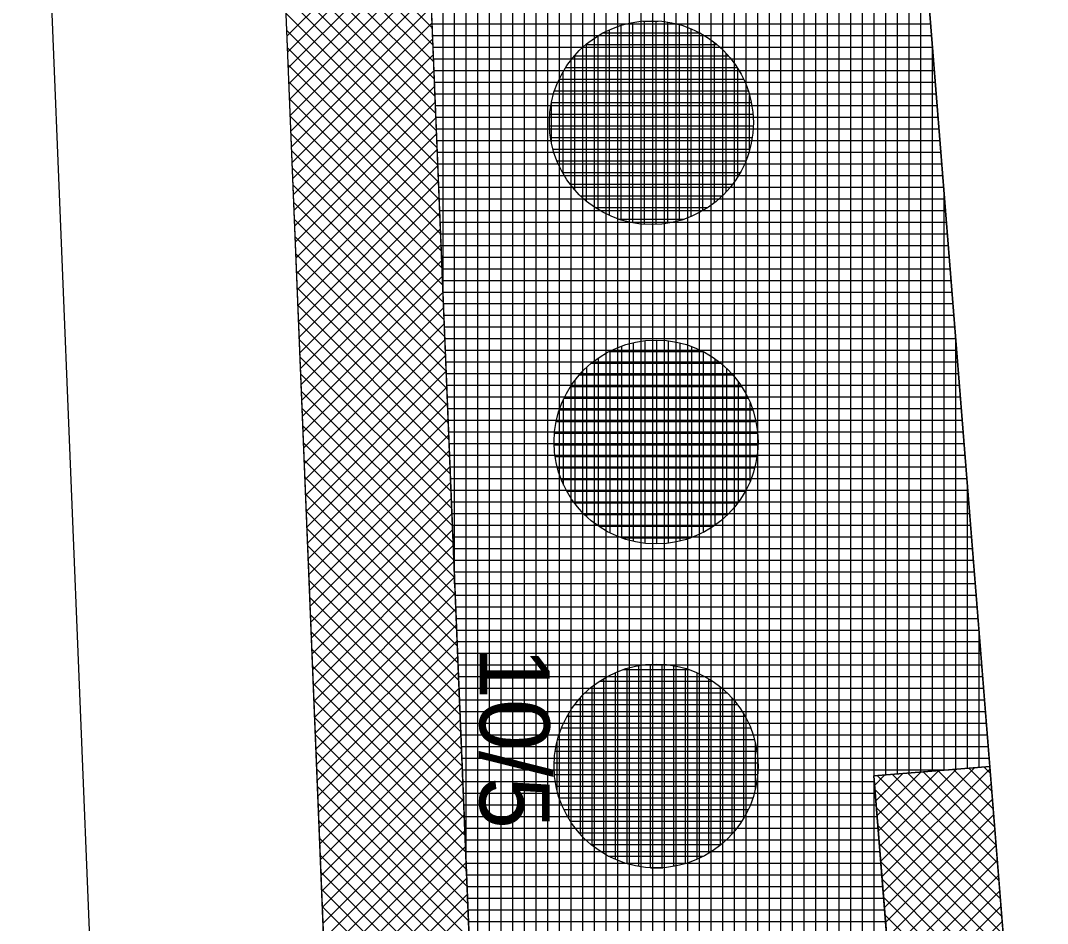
# Model space of a CAD drawing. Extents: x -565346 to -564154, y -1097386 to -1095620.
# Drawn here: x -564342.58 to -564324.96, y -1095837.75 to -1095822.25 of the extents above; entities that cross this region are included whole.
import ezdxf

# ---------------------------------------------------------------- set-up
doc = ezdxf.new("R2010")
doc.units = 0
for name, color, linetype in [('Vrstva 1', 7, 'Continuous'), ('Vrstva 13', 7, 'Continuous'), ('Vrstva 40', 7, 'Continuous'), ('Vrstva 41', 7, 'Continuous'), ('Vrstva 42', 7, 'Continuous'), ('Vrstva 43', 7, 'Continuous'), ('Vrstva 44', 7, 'Continuous')]:
    doc.layers.add(name, color=color, linetype=linetype)

msp = doc.modelspace()

# ---------------------------------------------------------------- linework, layer by layer
at = {"layer": 'Vrstva 1'}
for p, q in [((-564338.84, -1095900.99), (-564343.14, -1095794.87)), ((-564338.22, -1095817.34), (-564332.63, -1095955.35))]:
    msp.add_line(p, q, dxfattribs=at)
at = {"layer": 'Vrstva 13'}
msp.add_line((-564328.86, -1095798.5), (-564325.26, -1095843.64), dxfattribs=at)
at = {"layer": 'Vrstva 41'}
for points in [[(-564339.576, -1095722.251), (-564342.067, -1095722.352), (-564338.22, -1095817.34), (-564334.985, -1095897.209), (-564332.487, -1095897.108), (-564335.722, -1095817.239)], [(-564325.945, -1095835.054), (-564327.939, -1095835.213), (-564327.225, -1095844.015), (-564321.435, -1095874.365), (-564319.268, -1095891.349), (-564317.284, -1095891.096), (-564319.47, -1095873.99), (-564325.26, -1095843.64)]]:
    msp.add_lwpolyline(points, close=True, dxfattribs=at)
at = {"layer": 'Vrstva 42'}
for p, q in [((-564338.122, -1095819.766), (-564335.514, -1095822.374)), ((-564338.11, -1095820.061), (-564335.502, -1095822.668)), ((-564335.605, -1095820.117), (-564338.01, -1095822.521)), ((-564338.098, -1095820.355), (-564335.49, -1095822.963)), ((-564335.594, -1095820.388), (-564337.999, -1095822.793)), ((-564338.086, -1095820.65), (-564335.478, -1095823.258)), ((-564335.583, -1095820.66), (-564337.988, -1095823.065)), ((-564338.074, -1095820.945), (-564335.466, -1095823.553)), ((-564335.572, -1095820.932), (-564337.977, -1095823.337)), ((-564335.561, -1095821.204), (-564337.966, -1095823.609)), ((-564338.062, -1095821.24), (-564335.454, -1095823.847)), ((-564338.05, -1095821.535), (-564335.442, -1095824.142)), ((-564335.55, -1095821.476), (-564337.955, -1095823.88)), ((-564335.539, -1095821.747), (-564337.944, -1095824.152)), ((-564338.038, -1095821.829), (-564335.43, -1095824.437)), ((-564335.528, -1095822.019), (-564337.933, -1095824.424)), ((-564338.026, -1095822.124), (-564335.419, -1095824.732)), ((-564338.014, -1095822.419), (-564335.407, -1095825.027)), ((-564335.517, -1095822.291), (-564337.922, -1095824.696)), ((-564335.506, -1095822.563), (-564337.911, -1095824.968)), ((-564338.002, -1095822.714), (-564335.395, -1095825.321)), ((-564335.495, -1095822.835), (-564337.9, -1095825.24)), ((-564337.99, -1095823.008), (-564335.383, -1095825.616)), ((-564335.484, -1095823.107), (-564337.889, -1095825.511)), ((-564337.978, -1095823.303), (-564335.371, -1095825.911)), ((-564335.473, -1095823.378), (-564337.878, -1095825.783)), ((-564337.967, -1095823.598), (-564335.359, -1095826.206)), ((-564335.462, -1095823.65), (-564337.867, -1095826.055)), ((-564337.955, -1095823.893), (-564335.347, -1095826.501)), ((-564335.451, -1095823.922), (-564337.856, -1095826.327)), ((-564337.943, -1095824.188), (-564335.335, -1095826.795)), ((-564335.44, -1095824.194), (-564337.845, -1095826.599)), ((-564337.931, -1095824.482), (-564335.323, -1095827.09)), ((-564335.429, -1095824.466), (-564337.834, -1095826.871)), ((-564335.418, -1095824.738), (-564337.823, -1095827.142)), ((-564337.919, -1095824.777), (-564335.311, -1095827.385)), ((-564337.907, -1095825.072), (-564335.299, -1095827.68)), ((-564335.407, -1095825.009), (-564337.812, -1095827.414)), ((-564337.895, -1095825.367), (-564335.287, -1095827.974)), ((-564335.396, -1095825.281), (-564337.801, -1095827.686)), ((-564335.385, -1095825.553), (-564337.79, -1095827.958)), ((-564337.883, -1095825.662), (-564335.275, -1095828.269)), ((-564337.871, -1095825.956), (-564335.263, -1095828.564)), ((-564335.374, -1095825.825), (-564337.779, -1095828.23)), ((-564335.363, -1095826.097), (-564337.768, -1095828.502)), ((-564337.859, -1095826.251), (-564335.251, -1095828.859)), ((-564335.352, -1095826.369), (-564337.757, -1095828.773)), ((-564337.847, -1095826.546), (-564335.239, -1095829.154)), ((-564335.341, -1095826.64), (-564337.746, -1095829.045)), ((-564337.835, -1095826.841), (-564335.227, -1095829.448)), ((-564335.33, -1095826.912), (-564337.735, -1095829.317)), ((-564337.823, -1095827.135), (-564335.216, -1095829.743)), ((-564335.319, -1095827.184), (-564337.724, -1095829.589)), ((-564337.811, -1095827.43), (-564335.204, -1095830.038)), ((-564335.308, -1095827.456), (-564337.713, -1095829.861)), ((-564337.799, -1095827.725), (-564335.192, -1095830.333)), ((-564335.297, -1095827.728), (-564337.702, -1095830.132)), ((-564337.787, -1095828.02), (-564335.18, -1095830.627)), ((-564335.286, -1095828), (-564337.691, -1095830.404)), ((-564337.775, -1095828.315), (-564335.168, -1095830.922)), ((-564335.275, -1095828.271), (-564337.68, -1095830.676)), ((-564337.764, -1095828.609), (-564335.156, -1095831.217)), ((-564335.264, -1095828.543), (-564337.669, -1095830.948)), ((-564337.752, -1095828.904), (-564335.144, -1095831.512)), ((-564335.253, -1095828.815), (-564337.658, -1095831.22)), ((-564335.242, -1095829.087), (-564337.647, -1095831.492)), ((-564337.74, -1095829.199), (-564335.132, -1095831.807)), ((-564337.728, -1095829.494), (-564335.12, -1095832.101)), ((-564335.231, -1095829.359), (-564337.636, -1095831.763)), ((-564335.22, -1095829.631), (-564337.625, -1095832.035)), ((-564337.716, -1095829.788), (-564335.108, -1095832.396)), ((-564335.209, -1095829.902), (-564337.614, -1095832.307)), ((-564337.704, -1095830.083), (-564335.096, -1095832.691)), ((-564335.198, -1095830.174), (-564337.603, -1095832.579)), ((-564337.692, -1095830.378), (-564335.084, -1095832.986)), ((-564335.187, -1095830.446), (-564337.592, -1095832.851)), ((-564337.68, -1095830.673), (-564335.072, -1095833.281)), ((-564335.176, -1095830.718), (-564337.581, -1095833.123)), ((-564337.668, -1095830.968), (-564335.06, -1095833.575)), ((-564335.165, -1095830.99), (-564337.57, -1095833.394)), ((-564337.656, -1095831.262), (-564335.048, -1095833.87)), ((-564335.154, -1095831.262), (-564337.559, -1095833.666)), ((-564337.644, -1095831.557), (-564335.036, -1095834.165)), ((-564335.143, -1095831.533), (-564337.548, -1095833.938)), ((-564337.632, -1095831.852), (-564335.024, -1095834.46)), ((-564335.132, -1095831.805), (-564337.537, -1095834.21)), ((-564335.121, -1095832.077), (-564337.526, -1095834.482)), ((-564337.62, -1095832.147), (-564335.013, -1095834.754)), ((-564337.608, -1095832.442), (-564335.001, -1095835.049)), ((-564335.11, -1095832.349), (-564337.515, -1095834.754)), ((-564335.099, -1095832.621), (-564337.504, -1095835.025)), ((-564337.596, -1095832.736), (-564334.989, -1095835.344)), ((-564335.088, -1095832.893), (-564337.493, -1095835.297)), ((-564337.584, -1095833.031), (-564334.977, -1095835.639)), ((-564335.077, -1095833.164), (-564337.482, -1095835.569)), ((-564337.573, -1095833.326), (-564334.965, -1095835.934)), ((-564335.066, -1095833.436), (-564337.471, -1095835.841)), ((-564337.561, -1095833.621), (-564334.953, -1095836.228)), ((-564335.055, -1095833.708), (-564337.46, -1095836.113)), ((-564337.549, -1095833.915), (-564334.941, -1095836.523)), ((-564335.044, -1095833.98), (-564337.449, -1095836.385)), ((-564337.537, -1095834.21), (-564334.929, -1095836.818)), ((-564335.033, -1095834.252), (-564337.438, -1095836.656)), ((-564337.525, -1095834.505), (-564334.917, -1095837.113)), ((-564335.022, -1095834.524), (-564337.427, -1095836.928)), ((-564337.513, -1095834.8), (-564334.905, -1095837.407)), ((-564335.011, -1095834.795), (-564337.416, -1095837.2)), ((-564337.501, -1095835.095), (-564334.893, -1095837.702)), ((-564335, -1095835.067), (-564337.405, -1095837.472)), ((-564326.825, -1095835.124), (-564327.862, -1095836.162)), ((-564326.517, -1095835.1), (-564327.841, -1095836.423)), ((-564326.21, -1095835.075), (-564327.82, -1095836.685)), ((-564325.942, -1095835.09), (-564327.798, -1095836.947)), ((-564326.83, -1095835.125), (-564325.862, -1095836.092)), ((-564326.568, -1095835.104), (-564325.886, -1095835.785)), ((-564326.306, -1095835.083), (-564325.911, -1095835.478)), ((-564326.044, -1095835.062), (-564325.935, -1095835.17)), ((-564327.746, -1095835.198), (-564327.926, -1095835.377)), ((-564327.439, -1095835.173), (-564327.904, -1095835.639)), ((-564327.132, -1095835.149), (-564327.883, -1095835.9)), ((-564327.878, -1095835.208), (-564325.764, -1095837.322)), ((-564327.616, -1095835.187), (-564325.788, -1095837.014)), ((-564327.354, -1095835.166), (-564325.813, -1095836.707)), ((-564327.092, -1095835.146), (-564325.837, -1095836.4)), ((-564337.489, -1095835.389), (-564334.881, -1095837.997)), ((-564334.989, -1095835.339), (-564337.394, -1095837.744)), ((-564327.92, -1095835.449), (-564325.739, -1095837.629)), ((-564325.921, -1095835.352), (-564327.777, -1095837.208)), ((-564334.978, -1095835.611), (-564337.383, -1095838.016)), ((-564325.9, -1095835.614), (-564327.756, -1095837.47)), ((-564337.477, -1095835.684), (-564334.869, -1095838.292)), ((-564327.895, -1095835.757), (-564325.715, -1095837.937)), ((-564337.465, -1095835.979), (-564334.857, -1095838.587)), ((-564334.967, -1095835.883), (-564337.372, -1095838.287)), ((-564325.879, -1095835.876), (-564327.735, -1095837.732)), ((-564334.956, -1095836.155), (-564337.361, -1095838.559)), ((-564327.87, -1095836.064), (-564325.69, -1095838.244)), ((-564325.858, -1095836.138), (-564327.713, -1095837.993)), ((-564337.453, -1095836.274), (-564334.845, -1095838.881)), ((-564327.845, -1095836.372), (-564325.666, -1095838.551)), ((-564334.945, -1095836.426), (-564337.35, -1095838.831)), ((-564325.837, -1095836.4), (-564327.692, -1095838.255)), ((-564337.441, -1095836.568), (-564334.833, -1095839.176)), ((-564334.934, -1095836.698), (-564337.339, -1095839.103)), ((-564327.82, -1095836.68), (-564325.641, -1095838.859)), ((-564325.817, -1095836.662), (-564327.671, -1095838.516)), ((-564337.429, -1095836.863), (-564334.822, -1095839.471)), ((-564334.923, -1095836.97), (-564337.327, -1095839.375)), ((-564327.795, -1095836.988), (-564325.617, -1095839.166)), ((-564325.796, -1095836.924), (-564327.65, -1095838.778)), ((-564337.417, -1095837.158), (-564334.81, -1095839.766)), ((-564334.912, -1095837.242), (-564337.316, -1095839.647)), ((-564325.775, -1095837.186), (-564327.629, -1095839.04)), ((-564327.77, -1095837.296), (-564325.592, -1095839.473)), ((-564337.405, -1095837.453), (-564334.798, -1095840.061)), ((-564334.901, -1095837.514), (-564337.305, -1095839.918)), ((-564327.745, -1095837.603), (-564325.568, -1095839.781)), ((-564325.754, -1095837.448), (-564327.607, -1095839.301)), ((-564325.733, -1095837.71), (-564327.586, -1095839.563))]:
    msp.add_line(p, q, dxfattribs=at)
at = {"layer": 'Vrstva 43'}
for p, q in [((-564334.33, -1095851.649), (-564334.33, -1095676.348)), ((-564334.13, -1095856.582), (-564334.13, -1095676.285)), ((-564334.93, -1095836.849), (-564334.93, -1095676.537)), ((-564334.73, -1095841.782), (-564334.73, -1095676.474)), ((-564334.53, -1095846.715), (-564334.53, -1095676.411)), ((-564335.33, -1095826.983), (-564335.33, -1095676.662)), ((-564335.13, -1095831.916), (-564335.13, -1095676.599)), ((-564333.93, -1095861.515), (-564333.93, -1095698.777)), ((-564333.73, -1095866.448), (-564333.73, -1095702.753)), ((-564333.53, -1095871.381), (-564333.53, -1095706.728)), ((-564333.33, -1095876.315), (-564333.33, -1095710.704)), ((-564333.13, -1095881.248), (-564333.13, -1095714.68)), ((-564332.93, -1095886.181), (-564332.93, -1095718.655)), ((-564332.73, -1095891.114), (-564332.73, -1095722.631)), ((-564332.53, -1095896.047), (-564332.53, -1095726.606)), ((-564332.33, -1095918.631), (-564332.33, -1095730.582)), ((-564332.13, -1095918.66), (-564332.13, -1095737.899)), ((-564331.93, -1095918.689), (-564331.93, -1095747.443)), ((-564331.73, -1095918.719), (-564331.73, -1095756.988)), ((-564331.53, -1095918.748), (-564331.53, -1095765.482)), ((-564331.33, -1095918.778), (-564331.33, -1095765.472)), ((-564331.13, -1095918.807), (-564331.13, -1095765.462)), ((-564330.93, -1095922.566), (-564330.93, -1095765.452)), ((-564330.73, -1095927.504), (-564330.73, -1095765.442)), ((-564330.53, -1095932.441), (-564330.53, -1095765.432)), ((-564330.33, -1095937.379), (-564330.33, -1095765.422)), ((-564330.13, -1095942.316), (-564330.13, -1095765.412)), ((-564329.93, -1095947.254), (-564329.93, -1095765.402)), ((-564329.73, -1095952.191), (-564329.73, -1095765.392)), ((-564329.53, -1095956.039), (-564329.53, -1095766.509)), ((-564329.33, -1095958.145), (-564329.33, -1095776.058)), ((-564329.13, -1095960.252), (-564329.13, -1095785.608)), ((-564328.93, -1095962.358), (-564328.93, -1095795.158)), ((-564328.73, -1095964.464), (-564328.73, -1095800.13)), ((-564328.53, -1095966.571), (-564328.53, -1095802.638)), ((-564328.33, -1095968.677), (-564328.33, -1095805.146)), ((-564328.13, -1095970.783), (-564328.13, -1095807.653)), ((-564327.93, -1095835.212), (-564327.93, -1095810.161)), ((-564327.73, -1095835.196), (-564327.73, -1095812.669)), ((-564327.53, -1095835.18), (-564327.53, -1095815.177)), ((-564327.33, -1095835.165), (-564327.33, -1095817.684)), ((-564327.13, -1095835.149), (-564327.13, -1095820.192)), ((-564335.519, -1095822.31), (-564326.961, -1095822.31)), ((-564335.511, -1095822.51), (-564326.945, -1095822.51)), ((-564335.503, -1095822.71), (-564326.929, -1095822.71)), ((-564326.93, -1095835.133), (-564326.93, -1095822.7)), ((-564335.495, -1095822.91), (-564326.913, -1095822.91)), ((-564335.487, -1095823.11), (-564326.897, -1095823.11)), ((-564335.479, -1095823.31), (-564326.881, -1095823.31)), ((-564335.471, -1095823.51), (-564326.865, -1095823.51)), ((-564335.463, -1095823.71), (-564326.849, -1095823.71)), ((-564335.455, -1095823.91), (-564326.834, -1095823.91)), ((-564335.446, -1095824.11), (-564326.818, -1095824.11)), ((-564335.438, -1095824.31), (-564326.802, -1095824.31)), ((-564335.43, -1095824.51), (-564326.786, -1095824.51)), ((-564335.422, -1095824.71), (-564326.77, -1095824.71)), ((-564335.414, -1095824.91), (-564326.754, -1095824.91)), ((-564335.406, -1095825.11), (-564326.738, -1095825.11)), ((-564326.73, -1095835.117), (-564326.73, -1095825.208)), ((-564335.398, -1095825.31), (-564326.722, -1095825.31)), ((-564335.39, -1095825.51), (-564326.706, -1095825.51)), ((-564335.382, -1095825.71), (-564326.69, -1095825.71)), ((-564335.373, -1095825.91), (-564326.674, -1095825.91)), ((-564335.365, -1095826.11), (-564326.658, -1095826.11)), ((-564335.357, -1095826.31), (-564326.642, -1095826.31)), ((-564335.349, -1095826.51), (-564326.626, -1095826.51)), ((-564335.341, -1095826.71), (-564326.61, -1095826.71)), ((-564335.333, -1095826.91), (-564326.594, -1095826.91)), ((-564335.325, -1095827.11), (-564326.578, -1095827.11)), ((-564335.317, -1095827.31), (-564326.562, -1095827.31)), ((-564335.309, -1095827.51), (-564326.546, -1095827.51)), ((-564335.301, -1095827.71), (-564326.53, -1095827.71)), ((-564326.53, -1095835.101), (-564326.53, -1095827.716)), ((-564335.292, -1095827.91), (-564326.514, -1095827.91)), ((-564335.284, -1095828.11), (-564326.499, -1095828.11)), ((-564335.276, -1095828.31), (-564326.483, -1095828.31)), ((-564335.268, -1095828.51), (-564326.467, -1095828.51)), ((-564335.26, -1095828.71), (-564326.451, -1095828.71)), ((-564335.252, -1095828.91), (-564326.435, -1095828.91)), ((-564335.244, -1095829.11), (-564326.419, -1095829.11)), ((-564335.236, -1095829.31), (-564326.403, -1095829.31)), ((-564335.228, -1095829.51), (-564326.387, -1095829.51)), ((-564335.219, -1095829.71), (-564326.371, -1095829.71)), ((-564335.211, -1095829.91), (-564326.355, -1095829.91)), ((-564335.203, -1095830.11), (-564326.339, -1095830.11)), ((-564335.195, -1095830.31), (-564326.323, -1095830.31)), ((-564326.33, -1095835.085), (-564326.33, -1095830.223)), ((-564335.187, -1095830.51), (-564326.307, -1095830.51)), ((-564335.179, -1095830.71), (-564326.291, -1095830.71)), ((-564335.171, -1095830.91), (-564326.275, -1095830.91)), ((-564335.163, -1095831.11), (-564326.259, -1095831.11)), ((-564335.155, -1095831.31), (-564326.243, -1095831.31)), ((-564335.146, -1095831.51), (-564326.227, -1095831.51)), ((-564335.138, -1095831.71), (-564326.211, -1095831.71)), ((-564335.13, -1095831.91), (-564326.195, -1095831.91)), ((-564335.122, -1095832.11), (-564326.18, -1095832.11)), ((-564335.114, -1095832.31), (-564326.164, -1095832.31)), ((-564335.106, -1095832.51), (-564326.148, -1095832.51)), ((-564335.098, -1095832.71), (-564326.132, -1095832.71)), ((-564326.13, -1095835.069), (-564326.13, -1095832.731)), ((-564335.09, -1095832.91), (-564326.116, -1095832.91)), ((-564335.082, -1095833.11), (-564326.1, -1095833.11)), ((-564335.073, -1095833.31), (-564326.084, -1095833.31)), ((-564335.065, -1095833.51), (-564326.068, -1095833.51)), ((-564335.057, -1095833.71), (-564326.052, -1095833.71)), ((-564335.049, -1095833.91), (-564326.036, -1095833.91)), ((-564335.041, -1095834.11), (-564326.02, -1095834.11)), ((-564335.033, -1095834.31), (-564326.004, -1095834.31)), ((-564335.025, -1095834.51), (-564325.988, -1095834.51)), ((-564335.017, -1095834.71), (-564325.972, -1095834.71)), ((-564335.009, -1095834.91), (-564325.956, -1095834.91)), ((-564335.001, -1095835.11), (-564326.644, -1095835.11)), ((-564334.992, -1095835.31), (-564327.931, -1095835.31)), ((-564327.93, -1095972.89), (-564327.93, -1095835.324)), ((-564334.984, -1095835.51), (-564327.915, -1095835.51)), ((-564334.976, -1095835.71), (-564327.899, -1095835.71)), ((-564334.968, -1095835.91), (-564327.882, -1095835.91)), ((-564334.96, -1095836.11), (-564327.866, -1095836.11)), ((-564334.952, -1095836.31), (-564327.85, -1095836.31)), ((-564334.944, -1095836.51), (-564327.834, -1095836.51)), ((-564334.936, -1095836.71), (-564327.818, -1095836.71)), ((-564334.928, -1095836.91), (-564327.801, -1095836.91)), ((-564334.919, -1095837.11), (-564327.785, -1095837.11)), ((-564334.911, -1095837.31), (-564327.769, -1095837.31)), ((-564334.903, -1095837.51), (-564327.753, -1095837.51)), ((-564334.895, -1095837.71), (-564327.736, -1095837.71))]:
    msp.add_line(p, q, dxfattribs=at)
for points in [[(-564339.576, -1095722.251), (-564332.487, -1095897.108), (-564334.985, -1095897.209), (-564334.17, -1095918.36), (-564331.082, -1095918.814), (-564329.607, -1095955.228), (-564324.705, -1096006.855), (-564319.072, -1096049.639)], [(-564312.296, -1096047.478), (-564317.708, -1096006.365), (-564316.779, -1095990.732), (-564322.792, -1095953.471), (-564319.837, -1095918.359), (-564317.9, -1095918.68), (-564316.23, -1095899.34), (-564317.284, -1095891.096), (-564319.268, -1095891.349), (-564321.435, -1095874.365), (-564327.225, -1095844.015), (-564327.939, -1095835.213), (-564325.945, -1095835.054), (-564328.86, -1095798.5), (-564329.554, -1095765.383)]]:
    msp.add_lwpolyline(points, dxfattribs=at)
at = {"layer": 'Vrstva 44'}
for p, q in [((-564331.898, -1095822.26), (-564331.636, -1095822.26)), ((-564331.87, -1095825.748), (-564331.87, -1095822.259)), ((-564331.67, -1095825.751), (-564331.67, -1095822.258)), ((-564332.47, -1095825.599), (-564332.47, -1095822.409)), ((-564332.27, -1095825.675), (-564332.27, -1095822.333)), ((-564332.07, -1095825.723), (-564332.07, -1095822.283)), ((-564331.47, -1095825.731), (-564331.47, -1095822.279)), ((-564331.27, -1095825.684), (-564331.27, -1095822.324)), ((-564331.07, -1095825.613), (-564331.07, -1095822.394)), ((-564332.67, -1095825.494), (-564332.67, -1095822.514)), ((-564332.575, -1095822.46), (-564330.931, -1095822.46)), ((-564330.87, -1095825.513), (-564330.87, -1095822.496)), ((-564332.872, -1095822.66), (-564330.635, -1095822.66)), ((-564332.87, -1095825.35), (-564332.87, -1095822.658)), ((-564330.67, -1095825.376), (-564330.67, -1095822.632)), ((-564333.077, -1095822.86), (-564330.431, -1095822.86)), ((-564333.07, -1095825.157), (-564333.07, -1095822.851)), ((-564330.47, -1095825.192), (-564330.47, -1095822.818)), ((-564333.27, -1095824.878), (-564333.27, -1095823.131)), ((-564333.225, -1095823.06), (-564330.283, -1095823.06)), ((-564330.27, -1095824.93), (-564330.27, -1095823.081)), ((-564333.338, -1095823.26), (-564330.172, -1095823.26)), ((-564333.416, -1095823.46), (-564330.091, -1095823.46)), ((-564333.47, -1095824.338), (-564333.47, -1095823.67)), ((-564333.468, -1095823.66), (-564330.04, -1095823.66)), ((-564330.07, -1095824.476), (-564330.07, -1095823.536)), ((-564333.497, -1095823.86), (-564330.012, -1095823.86)), ((-564333.503, -1095824.06), (-564330.007, -1095824.06)), ((-564333.485, -1095824.26), (-564330.024, -1095824.26)), ((-564333.442, -1095824.46), (-564330.065, -1095824.46)), ((-564333.375, -1095824.66), (-564330.134, -1095824.66)), ((-564333.28, -1095824.86), (-564330.23, -1095824.86)), ((-564333.147, -1095825.06), (-564330.359, -1095825.06)), ((-564332.972, -1095825.26), (-564330.538, -1095825.26)), ((-564332.723, -1095825.46), (-564330.787, -1095825.46)), ((-564332.314, -1095825.66), (-564331.193, -1095825.66)), ((-564331.66, -1095831.232), (-564331.66, -1095827.735)), ((-564332.26, -1095831.131), (-564332.26, -1095827.837)), ((-564332.06, -1095831.191), (-564332.06, -1095827.779)), ((-564331.86, -1095831.223), (-564331.86, -1095827.745)), ((-564331.46, -1095831.219), (-564331.46, -1095827.748)), ((-564331.26, -1095831.183), (-564331.26, -1095827.786)), ((-564331.06, -1095831.122), (-564331.06, -1095827.847)), ((-564332.66, -1095830.928), (-564332.66, -1095828.04)), ((-564332.477, -1095827.93), (-564330.872, -1095827.93)), ((-564332.46, -1095831.047), (-564332.46, -1095827.921)), ((-564330.86, -1095831.031), (-564330.86, -1095827.936)), ((-564330.66, -1095830.908), (-564330.66, -1095828.06)), ((-564332.86, -1095830.769), (-564332.86, -1095828.198)), ((-564332.78, -1095828.13), (-564330.566, -1095828.13)), ((-564330.46, -1095830.742), (-564330.46, -1095828.225)), ((-564333.06, -1095830.549), (-564333.06, -1095828.418)), ((-564332.989, -1095828.33), (-564330.361, -1095828.33)), ((-564333.139, -1095828.53), (-564330.209, -1095828.53)), ((-564330.26, -1095830.513), (-564330.26, -1095828.456)), ((-564333.26, -1095830.222), (-564333.26, -1095828.744)), ((-564333.253, -1095828.73), (-564330.097, -1095828.73)), ((-564333.333, -1095828.93), (-564330.015, -1095828.93)), ((-564330.06, -1095830.155), (-564330.06, -1095828.811)), ((-564333.386, -1095829.13), (-564329.961, -1095829.13)), ((-564333.416, -1095829.33), (-564329.933, -1095829.33)), ((-564333.423, -1095829.53), (-564329.927, -1095829.53)), ((-564333.406, -1095829.73), (-564329.943, -1095829.73)), ((-564333.365, -1095829.93), (-564329.982, -1095829.93)), ((-564333.298, -1095830.13), (-564330.049, -1095830.13)), ((-564333.205, -1095830.33), (-564330.145, -1095830.33)), ((-564333.075, -1095830.53), (-564330.271, -1095830.53)), ((-564332.902, -1095830.73), (-564330.448, -1095830.73)), ((-564332.657, -1095830.93), (-564330.692, -1095830.93)), ((-564332.263, -1095831.13), (-564331.082, -1095831.13)), ((-564332.17, -1095836.722), (-564332.17, -1095833.367)), ((-564331.97, -1095836.767), (-564331.97, -1095833.32)), ((-564331.77, -1095836.79), (-564331.77, -1095833.298)), ((-564331.57, -1095836.79), (-564331.57, -1095833.299)), ((-564331.37, -1095836.766), (-564331.37, -1095833.322)), ((-564331.17, -1095836.718), (-564331.17, -1095833.369)), ((-564332.57, -1095836.545), (-564332.57, -1095833.542)), ((-564332.37, -1095836.648), (-564332.37, -1095833.44)), ((-564332.24, -1095833.39), (-564331.108, -1095833.39)), ((-564330.97, -1095836.644), (-564330.97, -1095833.443)), ((-564330.77, -1095836.542), (-564330.77, -1095833.548)), ((-564332.77, -1095836.408), (-564332.77, -1095833.681)), ((-564332.645, -1095833.59), (-564330.701, -1095833.59)), ((-564330.57, -1095836.399), (-564330.57, -1095833.686)), ((-564332.97, -1095836.218), (-564332.97, -1095833.869)), ((-564332.893, -1095833.79), (-564330.454, -1095833.79)), ((-564330.37, -1095836.21), (-564330.37, -1095833.88)), ((-564333.07, -1095833.99), (-564330.28, -1095833.99)), ((-564333.2, -1095834.19), (-564330.147, -1095834.19)), ((-564333.17, -1095835.949), (-564333.17, -1095834.137)), ((-564330.17, -1095835.937), (-564330.17, -1095834.153)), ((-564333.295, -1095834.39), (-564330.053, -1095834.39)), ((-564333.37, -1095835.472), (-564333.37, -1095834.613)), ((-564333.363, -1095834.59), (-564329.986, -1095834.59)), ((-564333.405, -1095834.79), (-564329.944, -1095834.79)), ((-564329.97, -1095835.434), (-564329.97, -1095834.649)), ((-564333.422, -1095834.99), (-564329.925, -1095834.99)), ((-564333.416, -1095835.19), (-564329.931, -1095835.19)), ((-564333.388, -1095835.39), (-564329.961, -1095835.39)), ((-564333.336, -1095835.59), (-564330.014, -1095835.59)), ((-564333.256, -1095835.79), (-564330.092, -1095835.79)), ((-564333.144, -1095835.99), (-564330.204, -1095835.99)), ((-564332.996, -1095836.19), (-564330.354, -1095836.19)), ((-564332.79, -1095836.39), (-564330.559, -1095836.39)), ((-564332.493, -1095836.59), (-564330.858, -1095836.59)), ((-564331.767, -1095836.79), (-564331.556, -1095836.79))]:
    msp.add_line(p, q, dxfattribs=at)
for centre in [(-564331.754, -1095824.004), (-564331.674, -1095829.484), (-564331.674, -1095835.044)]:
    msp.add_circle(centre, 1.75, dxfattribs=at)

# ---------------------------------------------------------------- texts
at = {"layer": 'Vrstva 40'}
msp.add_text('10/5', height=1.2, rotation=270, dxfattribs=at).set_placement((-564334.7, -1095833))

doc.saveas('drawing.dxf')
